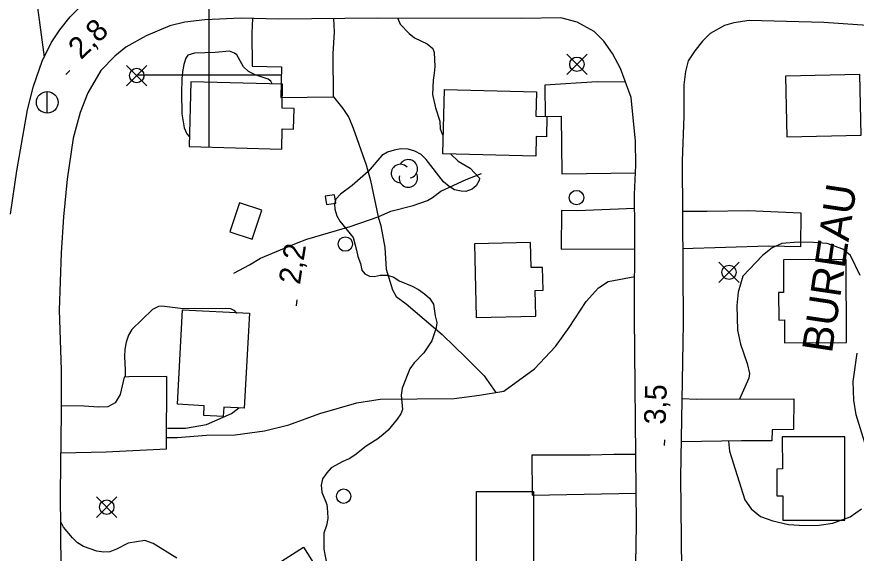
# Model space of a CAD drawing. Extents: x 282461 to 284471, y 5554090 to 5557646.
# Drawn here: x 282973.4 to 283089.7, y 5554933.8 to 5555008 of the extents above; entities that cross this region are included whole.
import ezdxf

# ---------------------------------------------------------------- set-up
doc = ezdxf.new("R2010")
doc.units = 0
for name, color, linetype in [('Niveau 19', 7, 'Continuous'), ('Niveau 2', 7, 'Continuous'), ('Niveau 21', 7, 'Continuous'), ('Niveau 22', 7, 'Continuous'), ('Niveau 3', 7, 'Continuous'), ('Niveau 31', 7, 'Continuous'), ('Niveau 36', 7, 'Continuous'), ('Niveau 44', 7, 'Continuous'), ('Niveau 61', 7, 'Continuous')]:
    doc.layers.add(name, color=color, linetype=linetype)

msp = doc.modelspace()

# ---------------------------------------------------------------- linework, layer by layer
at = {"layer": 'Niveau 19'}
for points in [[(283006.01, 5555007.81), (283005.92, 5555005.78), (283005.97, 5555001.2), (283010.03, 5555001.12), (283009.96, 5554996.89), (283017.26, 5554996.96), (283017.19, 5555002.93), (283017.4, 5555005.94), (283017.27, 5555007.79)], [(283057.7, 5554999.01), (283053.78, 5554999.02), (283046.52, 5554998.6), (283046.57, 5554994.26), (283048.77, 5554994.28), (283048.87, 5554986.29), (283059.08, 5554986.42)], [(283058.97, 5554981.49), (283050.98, 5554981.19), (283048.82, 5554981.22), (283048.77, 5554975.89), (283058.99, 5554975.93)], [(283065.58, 5554981.15), (283069.01, 5554981.13), (283074.69, 5554981.24), (283081.99, 5554980.9), (283081.95, 5554976.22), (283077.49, 5554976.29), (283065.6, 5554975.94)], [(282979.45, 5554947.68), (282985.73, 5554947.82), (282994.09, 5554948.25), (282994.16, 5554958.27), (282988.87, 5554958.22), (282988.24, 5554958.15), (282987.69, 5554955.77), (282986.98, 5554954.6), (282986, 5554954.07), (282984.67, 5554954), (282982.7, 5554954.16), (282979.52, 5554954.19)], [(283065.54, 5554955.22), (283067.51, 5554955.11), (283081.01, 5554955.14), (283080.95, 5554950.92), (283078, 5554950.89), (283077.96, 5554949.33), (283073.78, 5554949.34), (283065.43, 5554949.2)], [(283059.14, 5554947.43), (283056.06, 5554947.47), (283052.82, 5554947.38), (283044.72, 5554947.37), (283044.78, 5554941.81), (283059.17, 5554942.12)]]:
    msp.add_lwpolyline(points, dxfattribs=at)
at = {"layer": 'Niveau 2'}
for points in [[(283026.15, 5555007.83), (283026.49, 5555007.04), (283027.72, 5555005.72), (283028.48, 5555005.15), (283030.23, 5555004.29), (283030.99, 5555003.66), (283031.17, 5555003.09), (283031.26, 5555001.17), (283031.21, 5555000.25), (283031.05, 5554999.26), (283030.96, 5554997.29), (283031.38, 5554995.44), (283031.99, 5554993.59), (283032, 5554992.55), (283032.34, 5554991.7)], [(283002.85, 5555003.28), (283000.83, 5555003.09), (282997.99, 5555003), (282997.07, 5555002.71), (282996.78, 5555002.3), (282996.5, 5555001.43), (282996.34, 5555000.44), (282996.24, 5554999.46), (282996.2, 5554997.54), (282996.24, 5554994.59), (282996.55, 5554992.68), (282996.91, 5554991.82), (282997.27, 5554991.47)], [(283008.75, 5554998.74), (283008.58, 5554999.11), (283008.17, 5554999.39), (283006.37, 5555000.01), (283005.49, 5555000.47), (283004.79, 5555001.1), (283003.84, 5555002.77), (283003.55, 5555003), (283002.85, 5555003.28)], [(283033.43, 5554989.09), (283034.49, 5554988.06), (283036.18, 5554987.09), (283037.47, 5554985.71), (283037.42, 5554985.36), (283037.02, 5554984.66), (283036.44, 5554984.19), (283035.58, 5554983.84), (283034.94, 5554983.89), (283034.01, 5554984.11), (283033.25, 5554984.57), (283032.49, 5554985.2), (283030.08, 5554988.3), (283029.38, 5554988.99), (283028.5, 5554989.45), (283027.57, 5554989.73), (283026.59, 5554989.78), (283025.66, 5554989.6), (283024.74, 5554989.3), (283023.93, 5554988.83), (283022.05, 5554986.61), (283019.82, 5554984.68), (283018.21, 5554983.5), (283017.58, 5554982.8), (283017.36, 5554982.16), (283017.42, 5554981.41), (283017.72, 5554980.49), (283018.14, 5554979.74), (283019.96, 5554977.5), (283020.45, 5554975.76), (283020.63, 5554974.84), (283020.99, 5554973.91), (283021.17, 5554972.99), (283021.59, 5554972.47), (283022.23, 5554972.13), (283022.87, 5554972.08), (283023.73, 5554972.26), (283024.72, 5554972.27), (283025.59, 5554971.99), (283026.35, 5554971.47), (283028.15, 5554970.74), (283029.03, 5554970.28), (283029.84, 5554969.71), (283030.55, 5554969.08)], [(283090.22, 5554972.24), (283088.85, 5554975), (283087.8, 5554975.86), (283085.65, 5554976.65), (283083.73, 5554976.81), (283081.59, 5554976.85), (283079.34, 5554976.65), (283078.01, 5554976.06), (283076.69, 5554975.01), (283073.95, 5554972.15), (283073.28, 5554969.94), (283073.13, 5554968.09), (283073.23, 5554964.67), (283073.6, 5554962.71), (283074.56, 5554960.05), (283074.86, 5554958.67), (283074.76, 5554958.03), (283073.47, 5554955.12)], [(283030.55, 5554969.08), (283031.08, 5554968.27), (283031.33, 5554966.65), (283031.57, 5554965.73), (283031.47, 5554964.98), (283030.85, 5554963.17), (283029.77, 5554961.54), (283028.4, 5554960.14), (283027.83, 5554959.32), (283026.76, 5554956.65), (283026.6, 5554955.66), (283026.8, 5554953.7), (283026.57, 5554953.06), (283026.06, 5554952.36), (283024.8, 5554950.84), (283024.12, 5554950.2), (283023.37, 5554949.61), (283021.76, 5554948.61), (283020.21, 5554947.38), (283019.41, 5554946.85), (283018.55, 5554946.5), (283016.93, 5554945.61), (283016.31, 5554944.91), (283015.74, 5554944.1), (283015.52, 5554943.23), (283015.64, 5554942.24), (283016.3, 5554940.51), (283016.43, 5554939.53), (283016.44, 5554938.6), (283016.28, 5554937.62), (283015.89, 5554936.57), (283015.91, 5554934.37), (283016.6, 5554930.73)], [(282992.17, 5554967.51), (282989.31, 5554964.76), (282988.86, 5554963.95), (282988.52, 5554963.02), (282988.36, 5554962.03), (282988.31, 5554961.04), (282988.4, 5554959.13), (282988.39, 5554958.17)], [(283003.86, 5554966.99), (283003.58, 5554967.32), (283003, 5554967.61), (283002.25, 5554967.66), (282996.4, 5554967.61), (282993.44, 5554967.98), (282992.98, 5554967.92), (282992.17, 5554967.51)], [(283091.03, 5554948.45), (283089.64, 5554952.96), (283089.33, 5554954.98), (283089.24, 5554957.58), (283089.77, 5554961.47)], [(282994.25, 5554951.12), (282996.72, 5554951.1), (282999.66, 5554951.59), (283003.12, 5554953.13), (283003.92, 5554953.72), (283004.17, 5554953.97)], [(283071.97, 5554949.31), (283072.1, 5554947.93), (283074.21, 5554941.18)], [(283074.21, 5554941.18), (283075.09, 5554939.91), (283076.38, 5554938.88), (283078.12, 5554938.26), (283080.27, 5554937.76), (283082.47, 5554937.61), (283084.5, 5554937.68), (283086.41, 5554937.93), (283088.83, 5554938.82), (283090.38, 5554939.94)], [(282995.55, 5554933.08), (282992.28, 5554935.14), (282991.12, 5554935.53), (282988.81, 5554935.17), (282987.2, 5554934.34), (282986.27, 5554933.98), (282985.41, 5554933.92), (282984.48, 5554934.08), (282982.62, 5554934.7), (282981.8, 5554935.22), (282981.1, 5554935.91), (282979.86, 5554937.4), (282979.45, 5554938.14)]]:
    msp.add_lwpolyline(points, dxfattribs=at)
at = {"layer": 'Niveau 21'}
for points in [[(282972.52, 5554980.74), (282973.38, 5554986.71), (282974.84, 5554995.18), (282975.67, 5554998.43), (282976.9, 5555001.92), (282978.14, 5555004.42), (282979.33, 5555006.23), (282980.76, 5555008.03), (282981.96, 5555009.26)], [(283059.14, 5554932.33), (283059.2, 5554937.72), (283058.96, 5554966.55), (283059, 5554978.54), (283058.94, 5554983.46), (283059.13, 5554987.51), (283059.09, 5554990.81), (283058.49, 5554996.89), (283057.01, 5555000.87), (283055.88, 5555002.94), (283054.7, 5555004.67), (283053.36, 5555005.99), (283051.01, 5555007.3), (283048.73, 5555007.91), (283043.32, 5555007.81), (283023.37, 5555007.85), (283009.66, 5555007.72), (283004.44, 5555007.85), (282999.44, 5555007.63), (282996.67, 5555007.31), (282994.59, 5555006.77), (282991.31, 5555005.41), (282988.46, 5555003.82), (282986.97, 5555002.58), (282985.03, 5555000.6), (282983.21, 5554997.51), (282982.15, 5554994.78), (282981.2, 5554991.23), (282980.37, 5554985.55), (282979.86, 5554980.33), (282979.51, 5554975.35), (282979.26, 5554967.41), (282979.5, 5554959.19), (282979.52, 5554953.23), (282979.39, 5554942.17), (282979.56, 5554920.93)], [(283103.21, 5555006), (283085.18, 5555007.27), (283074.82, 5555007.52), (283072.68, 5555007.21), (283071.41, 5555006.85), (283069.41, 5555005.74), (283068.38, 5555004.68), (283067.3, 5555003.34), (283066.39, 5555001.94), (283066, 5555000.49), (283065.79, 5554998.64), (283065.78, 5554994.29), (283065.56, 5554988.1), (283065.7, 5554965.63), (283065.33, 5554944.32), (283065.48, 5554927.24)]]:
    msp.add_lwpolyline(points, dxfattribs=at)
at = {"layer": 'Niveau 22'}
for points in [[(282971.97, 5555034.74), (282973.49, 5555027.9), (282974.62, 5555021.42), (282977.17, 5555002.47)], [(283017.26, 5554996.96), (283018.54, 5554995.35), (283019.36, 5554994.08), (283019.96, 5554992.64), (283021.78, 5554987.56), (283022.35, 5554985.37), (283023.41, 5554980.36), (283023.78, 5554979.09), (283024.34, 5554976.09), (283024.53, 5554973.13), (283025.43, 5554970.24), (283025.91, 5554969.32), (283027.31, 5554968.29), (283032.29, 5554964.05), (283035.59, 5554960.9), (283038.13, 5554958.32), (283039.75, 5554956.03)], [(283003.43, 5554972.57), (283005.61, 5554973.69), (283007.11, 5554974.63), (283012.11, 5554976.71), (283013.57, 5554977.25), (283019.54, 5554979), (283023.41, 5554980.36), (283025.17, 5554981.14), (283028.28, 5554981.92), (283030.28, 5554982.63), (283030.96, 5554983.04), (283032.13, 5554983.92), (283035.6, 5554985.52), (283037.75, 5554986.35)], [(282994.09, 5554949.8), (282995.57, 5554949.82), (282999.66, 5554950.14), (283003.61, 5554950.17), (283007.7, 5554950.72), (283011.06, 5554951.55), (283015.37, 5554953.15), (283020.47, 5554954.61), (283023.73, 5554955.11), (283033.98, 5554955.22), (283037.45, 5554955.66), (283040.86, 5554956.21), (283045.07, 5554959.32), (283048, 5554962.42), (283049.88, 5554965.04), (283052.25, 5554968.65), (283053.96, 5554970.52), (283055.29, 5554971.4), (283058.98, 5554972.07)]]:
    msp.add_lwpolyline(points, dxfattribs=at)
at = {"layer": 'Niveau 3'}
for p, q in [((282980.17, 5555000.04), (282980.74, 5555000.59)), ((283012.11, 5554968.05), (283012.23, 5554968.84)), ((283063.11, 5554948.68), (283063.13, 5554949.48))]:
    msp.add_line(p, q, dxfattribs=at)
at = {"layer": 'Niveau 31'}
for points in [[(283090.15, 5555000.07), (283079.84, 5554999.83), (283080.03, 5554991.43), (283090.34, 5554991.67), (283090.15, 5555000.07)], [(282997.23, 5554990.09), (283010.08, 5554989.74), (283010.15, 5554992.52), (283011.71, 5554992.48), (283011.79, 5554995.36), (283010.11, 5554995.41), (283010.19, 5554998.7), (282997.47, 5554999.04), (282997.23, 5554990.09)], [(283045.26, 5554988.75), (283032.39, 5554989.09), (283032.63, 5554997.99), (283045.37, 5554997.65), (283045.28, 5554994.29), (283046.81, 5554994.25), (283046.74, 5554991.43), (283045.33, 5554991.47), (283045.26, 5554988.75)], [(283004.24, 5554982.3), (283002.9, 5554978.29), (283005.98, 5554977.26), (283007.32, 5554981.27), (283004.24, 5554982.3)], [(283017.55, 5554982.23), (283017.38, 5554983.39), (283016.08, 5554983.2), (283016.25, 5554982.05), (283017.55, 5554982.23)], [(283036.78, 5554976.62), (283037, 5554966.43), (283045.26, 5554966.6), (283045.17, 5554970.17), (283046.27, 5554970.2), (283046.18, 5554973.36), (283044.62, 5554973.32), (283044.53, 5554976.82), (283036.78, 5554976.62)], [(283088.3, 5554962.94), (283088.25, 5554974.45), (283079.57, 5554974.41), (283079.59, 5554969.89), (283078.89, 5554969.89), (283078.91, 5554966.07), (283079.71, 5554966.08), (283079.72, 5554962.9), (283088.3, 5554962.94)], [(283005.59, 5554967.01), (283004.88, 5554953.86), (283002.03, 5554954.02), (283001.96, 5554952.7), (282999.26, 5554952.84), (282999.33, 5554954.21), (282995.64, 5554954.4), (282996.32, 5554967.49), (283005.59, 5554967.01)], [(283088.06, 5554949.92), (283079.41, 5554949.9), (283079.42, 5554945.45), (283078.67, 5554945.44), (283078.67, 5554941.73), (283079.48, 5554941.73), (283079.49, 5554938.36), (283088.09, 5554938.38), (283088.06, 5554949.92)], [(283044.94, 5554942.32), (283044.94, 5554931.93), (283037.05, 5554931.93), (283037.05, 5554942.32), (283044.94, 5554942.32)], [(283015.53, 5554930.77), (283010.99, 5554927.87), (283008.53, 5554931.73), (283013.08, 5554934.63), (283015.53, 5554930.77)]]:
    msp.add_lwpolyline(points, dxfattribs=at)
at = {"layer": 'Niveau 36'}
for p, q in [((283052.38, 5555000.05), (283049.56, 5555002.87)), ((283049.56, 5555000.05), (283052.38, 5555002.87)), ((282991.4, 5554998.49), (282988.58, 5555001.31)), ((282988.58, 5554998.49), (282991.4, 5555001.31)), ((282977.58, 5554994.69), (282977.58, 5554997.69)), ((283073.43, 5554971.25), (283070.61, 5554974.07)), ((283070.61, 5554971.25), (283073.43, 5554974.07)), ((282987.24, 5554938.75), (282984.42, 5554941.57)), ((282984.42, 5554938.75), (282987.24, 5554941.57))]:
    msp.add_line(p, q, dxfattribs=at)
for centre, radius in [((283050.97, 5555001.47), 1), ((282989.99, 5554999.91), 1), ((282977.59, 5554996.2), 1.5), ((283050.91, 5554983.02), 1), ((283018.88, 5554976.58), 1), ((283072.03, 5554972.67), 1), ((283018.65, 5554941.68), 1), ((282985.83, 5554940.17), 1)]:
    msp.add_circle(centre, radius, dxfattribs=at)
at = {"layer": 'Niveau 44'}
for centre, start, end in [((283027.61, 5554986.99), 282.2692, 149.7263), ((283026.52, 5554986.35), 44.1154, 269.804), ((283027.61, 5554985.72), 166.9369, 29.6212)]:
    msp.add_arc(centre, 1.28, start, end, dxfattribs=at)
at = {"layer": 'Niveau 61'}
for points in [[(283000, 5554990), (283000, 5555010)], [(282990, 5555000), (283010, 5555000)]]:
    msp.add_lwpolyline(points, dxfattribs=at)

# ---------------------------------------------------------------- texts
at = {"layer": 'Niveau 3'}
for s, rotation, p in [('2,8  ', 44.0382, (282982.27, 5555002.01)), ('2,2  ', 81.0957, (283012.59, 5554970.89)), ('3,5  ', 88.1013, (283063.24, 5554951.56))]:
    msp.add_text(s, height=3, rotation=rotation, dxfattribs=at).set_placement(p)
at = {"layer": 'Niveau 31'}
msp.add_text('BUREAU', height=4.2, rotation=81.5139, dxfattribs=at).set_placement((283086.28, 5554961.38))

doc.saveas('drawing.dxf')
